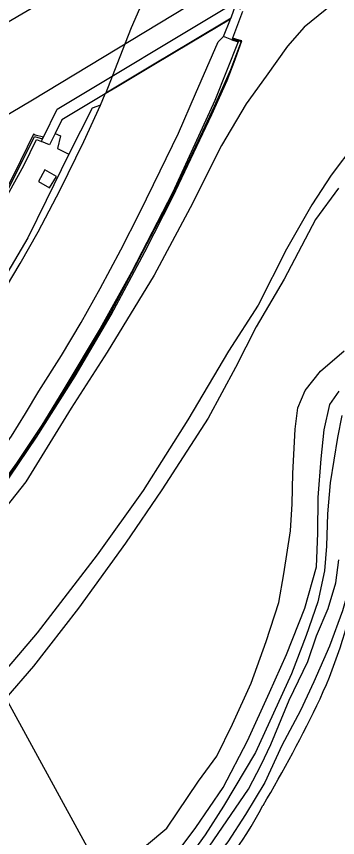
# Model space of a CAD drawing. Extents: x 157767 to 159171, y 387842 to 389425.
# Drawn here: x 157928.7 to 157974.9, y 388835.7 to 388953.9 of the extents above; entities that cross this region are included whole.
import ezdxf

# ---------------------------------------------------------------- set-up
doc = ezdxf.new("R2010")
doc.units = 0
for name, color, linetype in [('IMGEO_Berm_gesloten', 7, 'Continuous'), ('IMGEO_Berm_groen', 7, 'Continuous'), ('IMGEO_Grasland_overig', 7, 'Continuous'), ('IMGEO_Loofbos', 7, 'Continuous'), ('IMGEO_Muur', 7, 'Continuous'), ('IMGEO_Rijbaan_autosnelweg', 7, 'Continuous'), ('IMGEO_Struiken', 7, 'Continuous'), ('IMGEO_Waterloop', 7, 'Continuous')]:
    doc.layers.add(name, color=color, linetype=linetype)

msp = doc.modelspace()

# ---------------------------------------------------------------- linework, layer by layer
at = {"layer": 'IMGEO_Berm_gesloten'}
for points in [[(157941.46, 388942.77), (157935.21, 388939.03), (157934.25, 388937.07)], [(157934.25, 388937.07), (157935.04, 388936.76), (157934.59, 388934.91), (157936.24, 388934.11)]]:
    msp.add_lwpolyline(points, dxfattribs=at)
at = {"layer": 'IMGEO_Berm_groen'}
for points in [[(157932.56, 388936.56), (157934.56, 388940.57), (157959.16, 388955.37), (157959.45, 388955.3), (157960.95, 388955.01)], [(157959.66, 388950.56), (157958.47, 388951.03)], [(157959.66, 388950.56), (157960.59, 388950.29), (157957.24, 388941.82), (157951.2, 388928.63), (157945.23, 388917.1), (157940.71, 388909.01), (157935.51, 388900.26), (157932.35, 388895.07), (157928.68, 388889.62), (157923.09, 388881.92), (157918.92, 388876.21), (157915.64, 388872.03)], [(157934.25, 388937.07), (157933.45, 388935.44), (157932.3, 388935.91)], [(157904.27, 388891.54), (157907.32, 388895.91), (157911.37, 388901.41), (157914.85, 388906.66), (157917.48, 388910.83), (157920.08, 388915.22), (157923.44, 388921.12), (157926.91, 388927.34), (157929.76, 388932.48), (157931.58, 388936.21), (157932.3, 388935.91)], [(157932.3, 388935.91), (157932.44, 388936.3)], [(157931.86, 388930.15), (157933.45, 388929.26), (157934.46, 388930.9), (157932.76, 388931.84), (157931.86, 388930.15)]]:
    msp.add_lwpolyline(points, dxfattribs=at)
at = {"layer": 'IMGEO_Grasland_overig'}
for points in [[(157961.21, 388954.65), (157959.75, 388950.8)], [(157959.71, 388950.69), (157959.66, 388950.56)], [(157950.26, 388831.53), (157954.49, 388837.18), (157958.45, 388842.92), (157961.93, 388849.64), (157965.09, 388856.6), (157967.52, 388862.07), (157970.19, 388868.75), (157971.85, 388874.72), (157972.03, 388879.57), (157972.12, 388884.7), (157972.53, 388890.24), (157972.97, 388894.44), (157973.78, 388898.05), (157975.13, 388900)], [(157977.33, 388881.16), (157977.39, 388880.42), (157977.4, 388877.65), (157977.27, 388875.63), (157976.63, 388871.85), (157975.58, 388868.35), (157973.74, 388863.3), (157971.49, 388858.13), (157969.54, 388854.03), (157966.86, 388848.99), (157964.44, 388843.64), (157961.63, 388839.03), (157959.11, 388835.12), (157956.14, 388831.37), (157952.39, 388827.07), (157946.07, 388820.93), (157941.06, 388816.9), (157936.26, 388813.27), (157930.38, 388809.35), (157925.74, 388806.86), (157913.58, 388801.29), (157906.47, 388797.95)]]:
    msp.add_lwpolyline(points, dxfattribs=at)
at = {"layer": 'IMGEO_Loofbos'}
for centre, radius, start, end in [((157909.5, 388884.65), 69.21, 335.283, 350.2284), ((157802.35, 388936.7), 188.33, 329.2283, 334.5273), ((157914.57, 388866.39), 56.01, 313.3219, 332.2889), ((157824.42, 388930.43), 185.72, 321.486, 329.4084)]:
    msp.add_arc(centre, radius, start, end, dxfattribs=at)
at = {"layer": 'IMGEO_Muur'}
for points in [[(157959.71, 388950.69), (157961.01, 388950.33), (157959.47, 388946.26), (157957.15, 388940.96), (157954.78, 388935.92), (157951.36, 388928.7), (157948.57, 388923.29), (157945.21, 388916.88), (157942.32, 388911.45), (157939.47, 388906.66), (157936.9, 388902.21), (157934.01, 388897.67), (157930.8, 388892.63), (157927.46, 388887.64), (157923.63, 388882.51), (157919.23, 388876.27), (157915.65, 388871.88)], [(157915.85, 388871.64), (157919.38, 388876.09), (157923.99, 388882.62), (157927.69, 388887.61), (157931.55, 388893.38), (157937.12, 388902.13), (157942.3, 388910.96), (157947.15, 388920.05), (157951.21, 388927.95), (157956.81, 388939.83), (157959, 388944.71), (157960.18, 388947.76), (157961.14, 388950.41), (157960.71, 388950.54), (157959.75, 388950.8)], [(157959.75, 388950.8), (157959.71, 388950.69)], [(157932.56, 388936.56), (157931.39, 388936.86), (157931.14, 388936.98), (157928.34, 388931.3), (157924.97, 388924.65), (157921.56, 388918.38), (157917.74, 388912.25), (157914.96, 388907.62), (157913.64, 388905.46), (157911.23, 388901.92), (157909.01, 388898.77), (157903.77, 388892.09)], [(157904.06, 388891.76), (157906.5, 388895), (157909.65, 388899.28), (157914.19, 388905.92), (157917.69, 388911.72), (157921.82, 388918.32), (157925.6, 388925.28), (157931.28, 388936.64), (157932.44, 388936.3)], [(157932.44, 388936.3), (157932.56, 388936.56)]]:
    msp.add_lwpolyline(points, dxfattribs=at)
at = {"layer": 'IMGEO_Rijbaan_autosnelweg'}
for points in [[(157890.17, 388931.66), (157900.77, 388937.66), (157913.83, 388945.21), (157926.66, 388952.66), (157937.59, 388959.12), (157977.4, 388984.1), (157989.63, 388992.19), (158003.4, 389001.56), (158017.4, 389011.29), (158030.27, 389020.48), (158048.2, 389033.63), (158062.6, 389044.24), (158077.39, 389055.54), (158089.86, 389064.99), (158104.71, 389076.36), (158119.02, 389087.41), (158127.52, 389094.05)], [(157906.52, 388927.65), (157918.69, 388934.65), (157931.02, 388941.95), (157971.51, 388966.51), (157982.46, 388973.7), (157997.23, 388983.48), (158010.94, 388992.83), (158020.64, 388999.66), (158031.65, 389007.26), (158032.68, 389008.04), (158036.8, 389010.99), (158046.38, 389018.07), (158056.39, 389025.47), (158065.29, 389032.18), (158075.82, 389040.12), (158084.69, 389046.75), (158098.1, 389056.98), (158109.75, 389065.86), (158124.84, 389077.41)], [(157974.02, 389002.97), (157974.75, 389005.89), (157969.87, 389002.75), (157965.5, 388999.94), (157961.07, 388997.1), (157959.63, 388996.17), (157958.47, 388991.97), (157957.32, 388987.83), (157956.12, 388983.76), (157954.91, 388979.64), (157953.76, 388975.84), (157952.14, 388970.82), (157950.56, 388966.11), (157948.63, 388960.57), (157947.06, 388956.63), (157945.21, 388952.29), (157943.11, 388947.03), (157941.53, 388942.92), (157943.23, 388943.94), (157948.51, 388947.1), (157953.74, 388950.23), (157959.6, 388953.74), (157961.74, 388959.97), (157963.41, 388964.44)], [(157958.47, 388951.03), (157959.48, 388953.55), (157953.68, 388950.08), (157948.45, 388946.95), (157943.16, 388943.79), (157941.46, 388942.77)], [(157914.29, 388874.88), (157916.94, 388878.4), (157920.04, 388882.51), (157922.62, 388886.21), (157925.95, 388890.74), (157927.96, 388893.51), (157930, 388896.79), (157931.93, 388899.98), (157935.18, 388905.1), (157937.98, 388909.89), (157940.71, 388914.78), (157943.71, 388920.35), (157946.45, 388925.73), (157949.38, 388931.72), (157952, 388937.12), (157954.47, 388942.78), (157957.69, 388950.27), (157958.47, 388951.03)], [(157940.8, 388941.16), (157941.46, 388942.77)], [(157907.71, 388885.95), (157910.34, 388889.35), (157915.25, 388896.25), (157919.34, 388902.27), (157923.23, 388908.35), (157926.3, 388913.51), (157929.23, 388918.36), (157931.8, 388922.94), (157934.98, 388928.99), (157938.38, 388935.93), (157940.8, 388941.16)], [(157940.8, 388941.16), (157939.56, 388940.72), (157936.24, 388934.11)], [(157936.24, 388934.11), (157932.96, 388927.44), (157930.33, 388922.05), (157927.43, 388917.16), (157924.16, 388911.56), (157921.15, 388906.82), (157917.58, 388901.37), (157914.46, 388896.83), (157910.29, 388890.92), (157907.04, 388886.65)]]:
    msp.add_lwpolyline(points, dxfattribs=at)
at = {"layer": 'IMGEO_Struiken'}
for points in [[(157983.72, 388963.47), (157970.07, 388952.38), (157967.69, 388949.65), (157964.64, 388945.34), (157961.72, 388941.33), (157958.17, 388935.35), (157953.69, 388926.36), (157948.52, 388916.69), (157941.75, 388905.6), (157936.58, 388897.53), (157930.05, 388886.95), (157922.06, 388876.93), (157916.69, 388870.49)], [(157977.36, 388935.6), (157973.98, 388931.1), (157971.21, 388926.82), (157967.52, 388920.44), (157963.49, 388912.37), (157959.19, 388905.73), (157953.34, 388895.84), (157946.92, 388885.71), (157940.28, 388876.41), (157931.69, 388865.2), (157925.14, 388857.55)], [(157975.02, 388929.19), (157971.74, 388924.69), (157967.23, 388916.09), (157963.18, 388909.25), (157960.2, 388903.41), (157956.26, 388896.12), (157949.61, 388885.79), (157944.38, 388878.12), (157937.62, 388868.77), (157931.16, 388860.41), (157927.14, 388855.78)], [(157947.42, 388834.61), (157950.33, 388837.06), (157954.89, 388843.85), (157957.53, 388847.45), (157959.76, 388852.07), (157962.46, 388857.95), (157964.63, 388863.93), (157966.42, 388869.58), (157967.14, 388873.69), (157968.13, 388879.88), (157968.38, 388883.76), (157968.45, 388888.15), (157968.78, 388894.5), (157969.17, 388897.61), (157970.25, 388900.08), (157972.43, 388902.88), (157975.85, 388905.81)], [(157927.14, 388855.78), (157941.65, 388829.27)]]:
    msp.add_lwpolyline(points, dxfattribs=at)
at = {"layer": 'IMGEO_Waterloop'}
for points in [[(157975.49, 388896.5), (157974.88, 388893.33), (157973.82, 388886.8), (157973.42, 388882.33), (157973.29, 388877.68), (157973.03, 388874.11), (157972.03, 388869.65), (157970.35, 388864.82), (157968.26, 388859.28), (157963.1, 388847.96), (157958.49, 388840.23), (157955.83, 388836.14), (157953.57, 388833)], [(157955.82, 388833.59), (157962.07, 388842.69), (157963.92, 388846.19), (157965.29, 388849.11), (157967.91, 388855.49), (157970.59, 388861.07), (157971.88, 388864.76), (157973.52, 388868.72), (157974.64, 388872.41), (157975.06, 388875.73)]]:
    msp.add_lwpolyline(points, dxfattribs=at)

doc.saveas('drawing.dxf')
